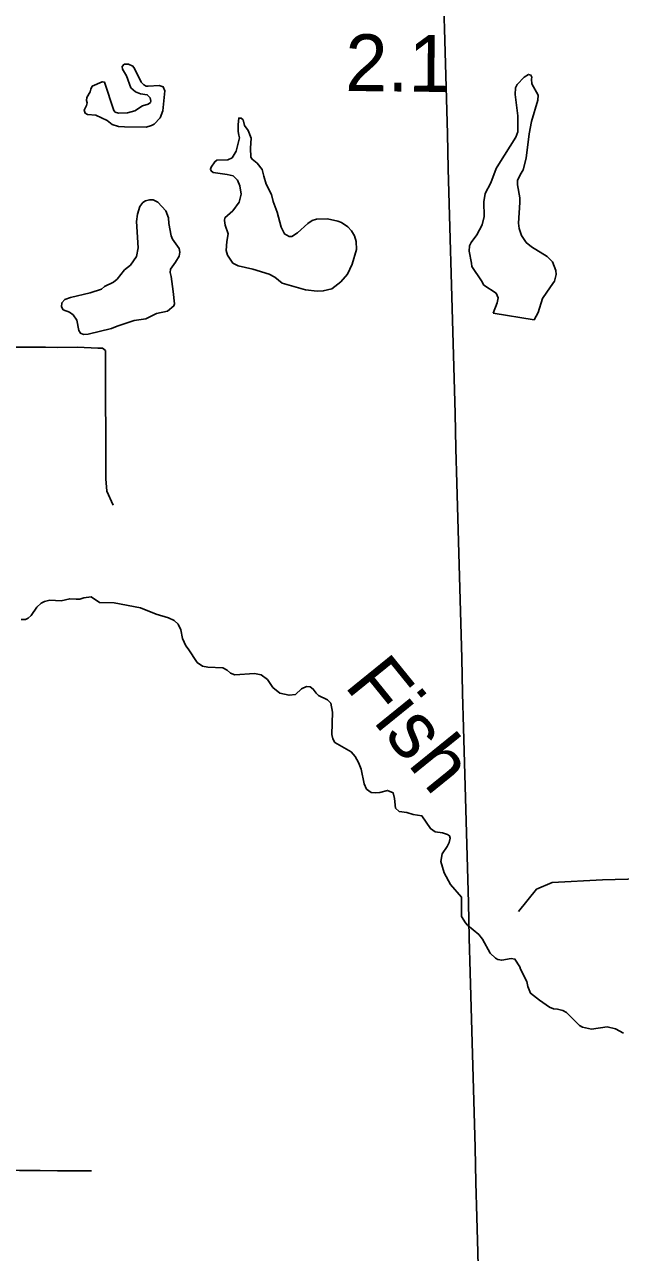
# Model space of a CAD drawing. Extents: x -19 to 366, y -4 to 359.
# Drawn here: x 156.004 to 156.844, y 184.513 to 186.242 of the extents above; entities that cross this region are included whole.
import ezdxf

# ---------------------------------------------------------------- set-up
doc = ezdxf.new("R2010")
doc.units = 0
for name, color, linetype in [('Level 31', 7, 'Continuous'), ('Level 32', 7, 'Continuous'), ('Level 35', 7, 'Continuous'), ('Level 48', 7, 'Continuous'), ('Level 60', 7, 'Continuous')]:
    doc.layers.add(name, color=color, linetype=linetype)

msp = doc.modelspace()

# ---------------------------------------------------------------- linework, layer by layer
at = {"layer": 'Level 31'}
for points in [[(155.987, 185.7876), (156.0335, 185.7875), (156.0502, 185.787), (156.0785, 185.7876), (156.1072, 185.7862), (156.1139, 185.786)], [(155.8638, 184.6264), (155.8648, 184.6271), (155.8658, 184.6277), (155.8669, 184.6282), (155.868, 184.6286), (155.8692, 184.6289), (155.8703, 184.6292), (155.8715, 184.6294), (155.8727, 184.6294), (155.8847, 184.6297), (155.9007, 184.6297), (155.9156, 184.63), (155.9403, 184.6292), (155.9678, 184.6287), (155.9971, 184.6282), (156.0262, 184.628), (156.0507, 184.6279), (156.075, 184.6276), (156.0985, 184.6277)]]:
    msp.add_lwpolyline(points, dxfattribs=at)
at = {"layer": 'Level 32'}
for points in [[(156.1139, 185.786), (156.1182, 185.7827), (156.1182, 185.7773), (156.1188, 185.6024), (156.12, 185.585), (156.1289, 185.5653)], [(156.6998, 184.9928), (156.7253, 185.0244), (156.7474, 185.0338), (156.8183, 185.0375), (156.9793, 185.0415), (157.0359, 185.0432), (157.1003, 185.0475)]]:
    msp.add_lwpolyline(points, dxfattribs=at)
at = {"layer": 'Level 35'}
for points in [[(156.1753, 186.0972), (156.183, 186.0997), (156.1866, 186.1016), (156.1951, 186.1105), (156.1987, 186.1206), (156.2016, 186.1487), (156.1995, 186.1544), (156.1938, 186.1563), (156.1783, 186.1549), (156.1756, 186.1553), (156.1722, 186.1571), (156.1684, 186.1609), (156.1589, 186.1802), (156.1568, 186.1833), (156.1507, 186.1861), (156.1444, 186.1859), (156.1414, 186.183), (156.1422, 186.1792), (156.1475, 186.1699), (156.154, 186.1529), (156.1603, 186.147), (156.1673, 186.1444), (156.1768, 186.1431), (156.1808, 186.1388), (156.1821, 186.134), (156.1816, 186.1323), (156.1784, 186.13), (156.1704, 186.1275), (156.1595, 186.1206), (156.1489, 186.1175), (156.1362, 186.1171), (156.1318, 186.1184), (156.1299, 186.1207), (156.1169, 186.1607), (156.1135, 186.1614), (156.0995, 186.1549), (156.0972, 186.1507), (156.0966, 186.1473), (156.0917, 186.1393), (156.0912, 186.1349), (156.0922, 186.1317), (156.0912, 186.1277), (156.088, 186.1212), (156.0896, 186.1171), (156.0928, 186.1152), (156.1043, 186.1145), (156.1203, 186.107), (156.1277, 186.1013), (156.1362, 186.0985), (156.1449, 186.0978)], [(156.6641, 185.8356), (156.6697, 185.8498), (156.6712, 185.8572), (156.6684, 185.8636), (156.6511, 185.875), (156.6478, 185.881), (156.6343, 185.901), (156.6336, 185.9058), (156.6306, 185.923), (156.631, 185.9304), (156.6333, 185.9352), (156.6413, 185.9458), (156.6489, 185.9598), (156.6517, 185.9717), (156.6512, 185.9924), (156.6531, 186.0042), (156.6609, 186.0192), (156.6686, 186.0391), (156.6721, 186.0453), (156.6963, 186.0834), (156.6989, 186.091), (156.6992, 186.1133), (156.6952, 186.1432), (156.6955, 186.1529), (156.6981, 186.1575), (156.7081, 186.1676), (156.7139, 186.1717), (156.7173, 186.1707), (156.7187, 186.1678), (156.7184, 186.1652), (156.7189, 186.1583), (156.7276, 186.1424), (156.7272, 186.1355), (156.718, 186.1053), (156.7149, 186.0882), (156.7107, 186.0539), (156.7064, 186.0373), (156.7036, 186.0328), (156.6985, 186.0227), (156.6987, 186.016), (156.7017, 185.998), (156.7017, 185.9914)], [(156.306, 186.086), (156.3051, 186.0913), (156.305, 186.1012), (156.3059, 186.1103), (156.3092, 186.11), (156.312, 186.1075), (156.3139, 186.0997), (156.3193, 186.0929), (156.3231, 186.0819), (156.3224, 186.0679), (156.323, 186.0551), (156.3247, 186.0523), (156.3317, 186.0468), (156.3388, 186.0379), (156.3413, 186.0286), (156.3445, 186.0173), (156.3518, 186.0027), (156.3543, 185.9926)], [(156.1753, 186.0972), (156.1449, 186.0978)], [(156.36, 185.9778), (156.3656, 185.9566), (156.3704, 185.9471), (156.3768, 185.9434), (156.3804, 185.9434), (156.3885, 185.9484), (156.4031, 185.9619), (156.4093, 185.9659), (156.4154, 185.9679), (156.4309, 185.9683), (156.4453, 185.9652), (156.4506, 185.9631), (156.4594, 185.9571), (156.4645, 185.9516), (156.4687, 185.9444), (156.471, 185.9362), (156.4718, 185.925), (156.4654, 185.9045), (156.459, 185.8906), (156.4496, 185.8797), (156.4371, 185.8698), (156.4248, 185.8667), (156.4165, 185.8663), (156.3998, 185.8683), (156.3672, 185.8778), (156.3566, 185.8861), (156.3486, 185.8904), (156.3256, 185.8975), (156.3048, 185.902), (156.2976, 185.906), (156.2901, 185.9171), (156.288, 185.9236), (156.2889, 185.9365), (156.291, 185.9471), (156.2868, 185.9596), (156.2856, 185.9659), (156.286, 185.9697), (156.2973, 185.9794), (156.3062, 185.992), (156.3092, 186.0032), (156.3074, 186.0148), (156.304, 186.0228), (156.2981, 186.0288), (156.2895, 186.0307), (156.2698, 186.0334), (156.2668, 186.0357), (156.2658, 186.0383), (156.2668, 186.0412), (156.2721, 186.0488), (156.2751, 186.0511), (156.2902, 186.0514), (156.2965, 186.0543), (156.3021, 186.0636), (156.3068, 186.0822), (156.306, 186.086)], [(156.1586, 185.8252), (156.1747, 185.8273), (156.1898, 185.8348), (156.2056, 185.8385), (156.2142, 185.8456), (156.2154, 185.8486), (156.2134, 185.8661), (156.2105, 185.8871), (156.2093, 185.8928), (156.2095, 185.8976), (156.2169, 185.9073), (156.2221, 185.9159), (156.2229, 185.9214), (156.2219, 185.9263), (156.2126, 185.9399), (156.2107, 185.9445), (156.2074, 185.9617), (156.2068, 185.9699), (156.203, 185.9797), (156.1919, 185.9918), (156.1853, 185.9949), (156.1802, 185.995), (156.1745, 185.9937), (156.1707, 185.9912), (156.1664, 185.9855), (156.1634, 185.9748), (156.1619, 185.9647), (156.1639, 185.9277), (156.1617, 185.9152), (156.1532, 185.9032), (156.1449, 185.8963), (156.1345, 185.8835), (156.1292, 185.8791), (156.1168, 185.8728), (156.1126, 185.8692), (156.0965, 185.8642), (156.0687, 185.8576), (156.0606, 185.8545), (156.0568, 185.8501), (156.0562, 185.8446), (156.0585, 185.8404), (156.0676, 185.8369), (156.0726, 185.8331), (156.0775, 185.8255), (156.0806, 185.8109), (156.0829, 185.8073), (156.0873, 185.8054), (156.0937, 185.806), (156.1266, 185.814), (156.1344, 185.8173)], [(156.36, 185.9778), (156.3543, 185.9926)], [(156.7017, 185.9914), (156.7, 185.9623), (156.7008, 185.9549), (156.7042, 185.9449), (156.7107, 185.9352), (156.718, 185.9289), (156.7401, 185.9151), (156.7479, 185.9077), (156.7527, 185.8955), (156.7528, 185.8901), (156.7507, 185.8804), (156.7452, 185.8727), (156.7338, 185.8563), (156.7278, 185.8364), (156.7222, 185.826)], [(156.1344, 185.8173), (156.1586, 185.8252)], [(156.7222, 185.826), (156.6641, 185.8356)], [(155.9993, 185.4042), (156.0053, 185.4042), (156.0093, 185.4061), (156.0133, 185.4099), (156.0212, 185.4214), (156.0274, 185.4269), (156.0322, 185.4294), (156.0399, 185.4315), (156.0556, 185.4305), (156.0678, 185.4334), (156.0769, 185.4326), (156.082, 185.4329), (156.0875, 185.4344), (156.0981, 185.4362), (156.1096, 185.4282), (156.1301, 185.4274), (156.1676, 185.4206), (156.1895, 185.4114), (156.2067, 185.4063), (156.2147, 185.4027), (156.2204, 185.3973), (156.224, 185.3897), (156.2267, 185.3772), (156.2311, 185.3669), (156.2345, 185.3628), (156.2473, 185.3437), (156.2549, 185.3382), (156.2623, 185.3369), (156.2835, 185.3362), (156.2894, 185.3328), (156.2943, 185.3285), (156.3004, 185.3264), (156.3279, 185.3279), (156.3374, 185.326), (156.3461, 185.3194), (156.3537, 185.3085), (156.3638, 185.3005), (156.3767, 185.2974), (156.3858, 185.2986), (156.3943, 185.3064), (156.4014, 185.3098), (156.4062, 185.3095), (156.4107, 185.3061), (156.4147, 185.3006)], [(156.4147, 185.3006), (156.418, 185.2972), (156.4309, 185.291), (156.4354, 185.2861), (156.4381, 185.2734), (156.4371, 185.2422), (156.4383, 185.2361), (156.4413, 185.231), (156.4641, 185.2179), (156.4698, 185.2112), (156.4746, 185.2029), (156.4782, 185.1932), (156.4823, 185.1727), (156.4857, 185.1654), (156.4922, 185.1605), (156.4978, 185.1599), (156.5047, 185.1605), (156.5156, 185.1634), (156.5232, 185.1602), (156.5252, 185.1521), (156.5267, 185.1384), (156.5319, 185.1335), (156.5428, 185.1322), (156.5516, 185.1294), (156.5639, 185.1274), (156.5759, 185.1096), (156.5827, 185.1049), (156.5928, 185.1036), (156.6, 185.1013), (156.6026, 185.0995), (156.6036, 185.0964), (156.6021, 185.0903), (156.5995, 185.0846), (156.5923, 185.0743), (156.5906, 185.0633), (156.5954, 185.0476), (156.604, 185.0309), (156.6196, 185.0131), (156.6195, 184.9858), (156.6251, 184.9769), (156.6283, 184.9739)], [(156.6283, 184.9739), (156.6441, 184.9605), (156.6492, 184.9541), (156.6602, 184.9342), (156.6674, 184.927), (156.6709, 184.9254), (156.6764, 184.9243), (156.6896, 184.9265), (156.6949, 184.9259), (156.7016, 184.9152), (156.7026, 184.9116), (156.7115, 184.8943), (156.7132, 184.8874), (156.7168, 184.8779), (156.7295, 184.868), (156.7434, 184.858), (156.7493, 184.8557), (156.7548, 184.8552), (156.7623, 184.8537), (156.7674, 184.8509), (156.7859, 184.8323), (156.7903, 184.8302), (156.8028, 184.827), (156.825, 184.8304), (156.8366, 184.8276), (156.8477, 184.8217)]]:
    msp.add_lwpolyline(points, dxfattribs=at)
at = {"layer": 'Level 60'}
for points in [[(0, 180.8999), (7.1228, 180.9044), (14.2457, 180.9176), (21.3685, 180.9397), (28.4912, 180.9706), (35.614, 181.0103), (42.7366, 181.0589), (49.8592, 181.1163), (56.9818, 181.1825), (64.1042, 181.2575), (71.2266, 181.3414), (78.3488, 181.4341), (85.4709, 181.5357), (92.5929, 181.646), (99.7147, 181.7652), (106.8364, 181.8933), (113.9579, 182.0301), (121.0793, 182.1758), (128.2005, 182.3303), (135.3214, 182.4936), (142.4422, 182.6658), (149.5627, 182.8468), (156.683, 183.0366), (163.8031, 183.2352), (170.9229, 183.4427), (178.0425, 183.659), (185.1617, 183.8841), (192.2807, 184.1181), (199.3994, 184.3608), (206.5178, 184.6124), (213.6359, 184.8728), (220.7537, 185.1421), (227.8711, 185.4201), (234.9881, 185.707), (242.1048, 186.0027), (249.2212, 186.3073), (256.3371, 186.6206), (263.4526, 186.9428), (270.5678, 187.2738), (277.6825, 187.6136), (284.7968, 187.9622), (291.9107, 188.3197), (299.0241, 188.6859), (306.1371, 189.061), (313.2495, 189.4449), (320.3615, 189.8377), (327.4731, 190.2392), (334.5841, 190.6495), (341.6946, 191.0687)], [(161.4532, 2.0533), (161.2336, 10.6702), (161.0133, 19.2873), (160.7922, 27.9044), (160.5704, 36.5217), (160.3478, 45.1392), (160.1245, 53.7568), (159.9003, 62.3745), (159.6754, 70.9923), (159.4498, 79.6103), (159.2234, 88.2284), (158.9962, 96.8466), (158.7683, 105.465), (158.5396, 114.0835), (158.3102, 122.7022), (158.08, 131.321), (157.849, 139.9399), (157.6173, 148.559), (157.3849, 157.1782), (157.1517, 165.7975), (156.9177, 174.417), (156.683, 183.0366), (156.511, 189.3363)]]:
    msp.add_spline(points, degree=3, dxfattribs=at)

# ---------------------------------------------------------------- texts
at = {"layer": 'Level 35'}
msp.add_text('Fish', height=0.08, rotation=308.9869, dxfattribs=at).set_placement((156.4533, 185.3108))
at = {"layer": 'Level 48'}
msp.add_text('2.1', height=0.08, rotation=359.3926, dxfattribs=at).set_placement((156.4555, 186.1484))

doc.saveas('drawing.dxf')
